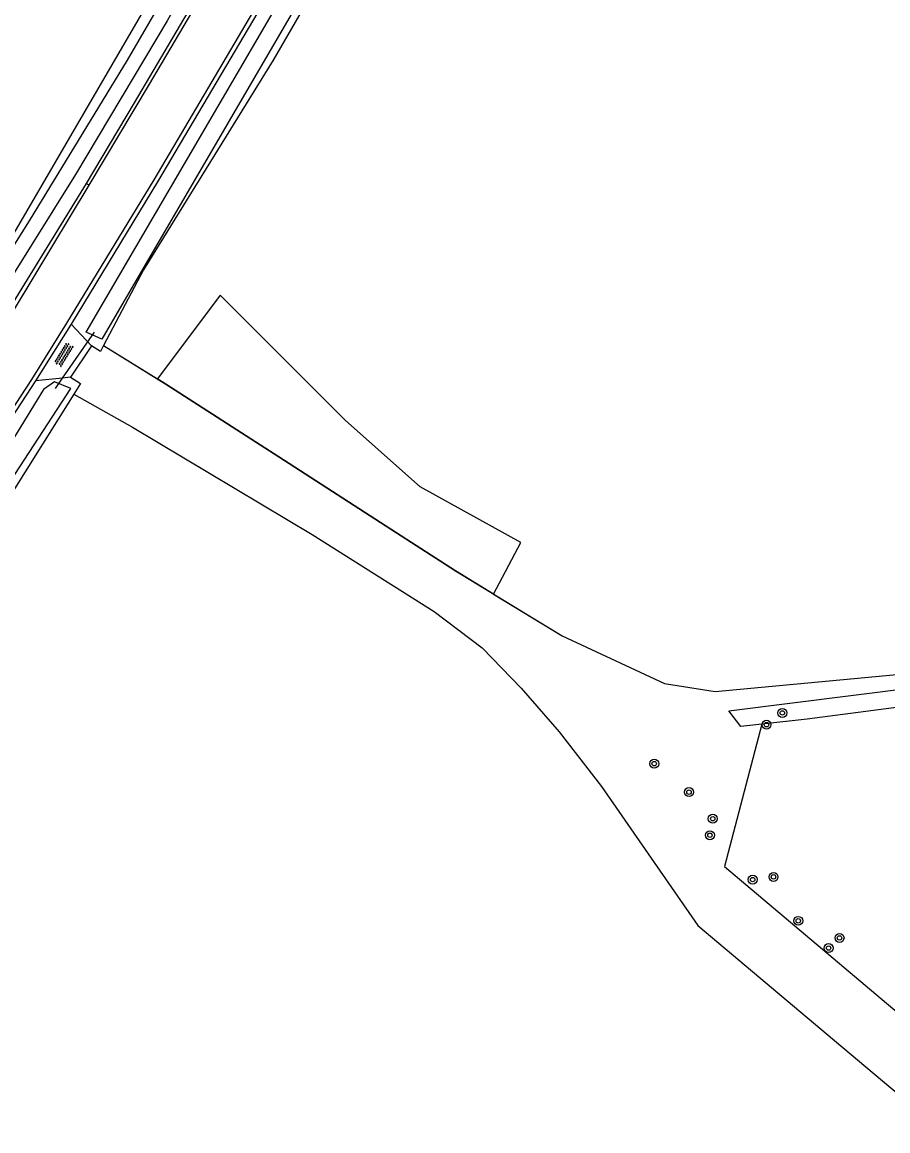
# Model space of a CAD drawing. Extents: x 133000 to 136000, y 400500 to 403500.
# Drawn here: x 135563.8 to 135641.2, y 401130.7 to 401229.8 of the extents above; entities that cross this region are included whole.
import ezdxf

# ---------------------------------------------------------------- set-up
doc = ezdxf.new("R2010")
doc.units = 0
for name, color, linetype in [('gg-afsc-draadraster', 7, 'Continuous'), ('gg-afsc-lijn draadraster', 7, 'Continuous'), ('gg-knt-bronhoudergrens', 7, 'Continuous'), ('gg-knt-onverhard', 7, 'Continuous'), ('gg-knt-verharding', 7, 'Continuous'), ('gg-kntw-bovenkant insteek waterloop', 7, 'Continuous'), ('gg-kntw-greppel-droge sloot', 7, 'Continuous'), ('gg-kwrk-duiker nz buis', 7, 'Continuous'), ('gt-grn-groengrens', 7, 'Continuous'), ('gt-grn-vlakafsluiter', 7, 'Continuous'), ('gt-symb-boom', 7, 'Continuous'), ('gt-symb-overige verharding', 7, 'Continuous')]:
    doc.layers.add(name, color=color, linetype=linetype)

# ---------------------------------------------------------------- blocks, each defined once
blk = doc.blocks.new('gt0-BOOM')
at = {"layer": 'gt-symb-boom'}
for radius in [0.4, 0.2]:
    blk.add_circle((0, 0), radius, dxfattribs=at)
blk = doc.blocks.new('gt0-OVH')
at = {"layer": 'gt-symb-overige verharding'}
for points in [[(-0.972, 0.298), (-0.967, 0.308), (-0.965, 0.319), (-0.966, 0.33), (-0.971, 0.34), (-0.978, 0.348), (-0.988, 0.353), (-0.999, 0.355), (-1.01, 0.354), (-1.02, 0.349), (-1.028, 0.342), (-1.033, 0.332), (-1.035, 0.321), (-1.034, 0.31), (-1.029, 0.3), (-1.022, 0.292), (-1.012, 0.287), (-1.001, 0.285), (-0.99, 0.286), (-0.98, 0.291)], [(-0.872, 0.106), (-0.867, 0.116), (-0.865, 0.126), (-0.866, 0.137), (-0.871, 0.147), (-0.878, 0.156), (-0.888, 0.161), (-0.899, 0.163), (-0.91, 0.162), (-0.92, 0.157), (-0.928, 0.15), (-0.933, 0.14), (-0.935, 0.129), (-0.934, 0.118), (-0.929, 0.108), (-0.922, 0.1), (-0.912, 0.095), (-0.901, 0.092), (-0.89, 0.094), (-0.88, 0.098)], [(-0.772, 0.298), (-0.767, 0.308), (-0.765, 0.319), (-0.766, 0.33), (-0.771, 0.34), (-0.778, 0.348), (-0.788, 0.353), (-0.799, 0.355), (-0.81, 0.354), (-0.82, 0.349), (-0.828, 0.342), (-0.833, 0.332), (-0.835, 0.321), (-0.834, 0.31), (-0.829, 0.3), (-0.822, 0.292), (-0.812, 0.287), (-0.801, 0.285), (-0.79, 0.286), (-0.78, 0.291)], [(-0.672, 0.106), (-0.667, 0.116), (-0.665, 0.126), (-0.666, 0.137), (-0.671, 0.147), (-0.678, 0.156), (-0.688, 0.161), (-0.699, 0.163), (-0.71, 0.162), (-0.72, 0.157), (-0.728, 0.15), (-0.733, 0.14), (-0.735, 0.129), (-0.734, 0.118), (-0.729, 0.108), (-0.722, 0.1), (-0.712, 0.095), (-0.701, 0.092), (-0.69, 0.094), (-0.68, 0.098)], [(-0.572, 0.298), (-0.567, 0.308), (-0.565, 0.319), (-0.566, 0.33), (-0.571, 0.34), (-0.578, 0.348), (-0.588, 0.353), (-0.599, 0.355), (-0.61, 0.354), (-0.62, 0.349), (-0.628, 0.342), (-0.633, 0.332), (-0.635, 0.321), (-0.634, 0.31), (-0.629, 0.3), (-0.622, 0.292), (-0.612, 0.287), (-0.601, 0.285), (-0.59, 0.286), (-0.58, 0.291)], [(-0.472, 0.106), (-0.467, 0.116), (-0.465, 0.126), (-0.466, 0.137), (-0.471, 0.147), (-0.478, 0.156), (-0.488, 0.161), (-0.499, 0.163), (-0.51, 0.162), (-0.52, 0.157), (-0.528, 0.15), (-0.533, 0.14), (-0.535, 0.129), (-0.534, 0.118), (-0.529, 0.108), (-0.522, 0.1), (-0.512, 0.095), (-0.501, 0.092), (-0.49, 0.094), (-0.48, 0.098)], [(-0.372, 0.298), (-0.367, 0.308), (-0.365, 0.319), (-0.366, 0.33), (-0.371, 0.34), (-0.378, 0.348), (-0.388, 0.353), (-0.399, 0.355), (-0.41, 0.354), (-0.42, 0.349), (-0.428, 0.342), (-0.433, 0.332), (-0.435, 0.321), (-0.434, 0.31), (-0.429, 0.3), (-0.422, 0.292), (-0.412, 0.287), (-0.401, 0.285), (-0.39, 0.286), (-0.38, 0.291)], [(-0.272, 0.106), (-0.267, 0.116), (-0.265, 0.126), (-0.266, 0.137), (-0.271, 0.147), (-0.278, 0.156), (-0.288, 0.161), (-0.299, 0.163), (-0.31, 0.162), (-0.32, 0.157), (-0.328, 0.15), (-0.333, 0.14), (-0.335, 0.129), (-0.334, 0.118), (-0.329, 0.108), (-0.322, 0.1), (-0.312, 0.095), (-0.301, 0.092), (-0.29, 0.094), (-0.28, 0.098)], [(-0.172, 0.298), (-0.167, 0.308), (-0.165, 0.319), (-0.166, 0.33), (-0.171, 0.34), (-0.178, 0.348), (-0.188, 0.353), (-0.199, 0.355), (-0.21, 0.354), (-0.22, 0.349), (-0.228, 0.342), (-0.233, 0.332), (-0.235, 0.321), (-0.234, 0.31), (-0.229, 0.3), (-0.222, 0.292), (-0.212, 0.287), (-0.201, 0.285), (-0.19, 0.286), (-0.18, 0.291)], [(-0.072, 0.106), (-0.067, 0.116), (-0.065, 0.126), (-0.066, 0.137), (-0.071, 0.147), (-0.078, 0.156), (-0.088, 0.161), (-0.099, 0.163), (-0.11, 0.162), (-0.12, 0.157), (-0.128, 0.15), (-0.133, 0.14), (-0.135, 0.129), (-0.134, 0.118), (-0.129, 0.108), (-0.122, 0.1), (-0.112, 0.095), (-0.101, 0.092), (-0.09, 0.094), (-0.08, 0.098)], [(0.028, 0.298), (0.033, 0.308), (0.035, 0.319), (0.034, 0.33), (0.029, 0.34), (0.022, 0.348), (0.012, 0.353), (0.001, 0.355), (-0.01, 0.354), (-0.02, 0.349), (-0.028, 0.342), (-0.033, 0.332), (-0.035, 0.321), (-0.034, 0.31), (-0.029, 0.3), (-0.022, 0.292), (-0.012, 0.287), (-0.001, 0.285), (0.01, 0.286), (0.02, 0.291)], [(0.128, 0.106), (0.133, 0.116), (0.135, 0.126), (0.134, 0.137), (0.129, 0.147), (0.122, 0.156), (0.112, 0.161), (0.101, 0.163), (0.09, 0.162), (0.08, 0.157), (0.072, 0.15), (0.067, 0.14), (0.065, 0.129), (0.066, 0.118), (0.071, 0.108), (0.078, 0.1), (0.088, 0.095), (0.099, 0.092), (0.11, 0.094), (0.12, 0.098)], [(0.228, 0.298), (0.233, 0.308), (0.235, 0.319), (0.234, 0.33), (0.229, 0.34), (0.222, 0.348), (0.212, 0.353), (0.201, 0.355), (0.19, 0.354), (0.18, 0.349), (0.172, 0.342), (0.167, 0.332), (0.165, 0.321), (0.166, 0.31), (0.171, 0.3), (0.178, 0.292), (0.188, 0.287), (0.199, 0.285), (0.21, 0.286), (0.22, 0.291)], [(0.328, 0.106), (0.333, 0.116), (0.335, 0.126), (0.334, 0.137), (0.329, 0.147), (0.322, 0.156), (0.312, 0.161), (0.301, 0.163), (0.29, 0.162), (0.28, 0.157), (0.272, 0.15), (0.267, 0.14), (0.265, 0.129), (0.266, 0.118), (0.271, 0.108), (0.278, 0.1), (0.288, 0.095), (0.299, 0.092), (0.31, 0.094), (0.32, 0.098)], [(0.428, 0.298), (0.433, 0.308), (0.435, 0.319), (0.434, 0.33), (0.429, 0.34), (0.422, 0.348), (0.412, 0.353), (0.401, 0.355), (0.39, 0.354), (0.38, 0.349), (0.372, 0.342), (0.367, 0.332), (0.365, 0.321), (0.366, 0.31), (0.371, 0.3), (0.378, 0.292), (0.388, 0.287), (0.399, 0.285), (0.41, 0.286), (0.42, 0.291)], [(0.528, 0.106), (0.533, 0.116), (0.535, 0.126), (0.534, 0.137), (0.529, 0.147), (0.522, 0.156), (0.512, 0.161), (0.501, 0.163), (0.49, 0.162), (0.48, 0.157), (0.472, 0.15), (0.467, 0.14), (0.465, 0.129), (0.466, 0.118), (0.471, 0.108), (0.478, 0.1), (0.488, 0.095), (0.499, 0.092), (0.51, 0.094), (0.52, 0.098)], [(0.628, 0.298), (0.633, 0.308), (0.635, 0.319), (0.634, 0.33), (0.629, 0.34), (0.622, 0.348), (0.612, 0.353), (0.601, 0.355), (0.59, 0.354), (0.58, 0.349), (0.572, 0.342), (0.567, 0.332), (0.565, 0.321), (0.566, 0.31), (0.571, 0.3), (0.578, 0.292), (0.588, 0.287), (0.599, 0.285), (0.61, 0.286), (0.62, 0.291)], [(0.728, 0.106), (0.733, 0.116), (0.735, 0.126), (0.734, 0.137), (0.729, 0.147), (0.722, 0.156), (0.712, 0.161), (0.701, 0.163), (0.69, 0.162), (0.68, 0.157), (0.672, 0.15), (0.667, 0.14), (0.665, 0.129), (0.666, 0.118), (0.671, 0.108), (0.678, 0.1), (0.688, 0.095), (0.699, 0.092), (0.71, 0.094), (0.72, 0.098)], [(0.828, 0.298), (0.833, 0.308), (0.835, 0.319), (0.834, 0.33), (0.829, 0.34), (0.822, 0.348), (0.812, 0.353), (0.801, 0.355), (0.79, 0.354), (0.78, 0.349), (0.772, 0.342), (0.767, 0.332), (0.765, 0.321), (0.766, 0.31), (0.771, 0.3), (0.778, 0.292), (0.788, 0.287), (0.799, 0.285), (0.81, 0.286), (0.82, 0.291)], [(0.928, 0.106), (0.933, 0.116), (0.935, 0.126), (0.934, 0.137), (0.929, 0.147), (0.922, 0.156), (0.912, 0.161), (0.901, 0.163), (0.89, 0.162), (0.88, 0.157), (0.872, 0.15), (0.867, 0.14), (0.865, 0.129), (0.866, 0.118), (0.871, 0.108), (0.878, 0.1), (0.888, 0.095), (0.899, 0.092), (0.91, 0.094), (0.92, 0.098)], [(1.028, 0.298), (1.033, 0.308), (1.035, 0.319), (1.034, 0.33), (1.029, 0.34), (1.022, 0.348), (1.012, 0.353), (1.001, 0.355), (0.99, 0.354), (0.98, 0.349), (0.972, 0.342), (0.967, 0.332), (0.965, 0.321), (0.966, 0.31), (0.971, 0.3), (0.978, 0.292), (0.988, 0.287), (0.999, 0.285), (1.01, 0.286), (1.02, 0.291)], [(-0.972, -0.142), (-0.967, -0.132), (-0.965, -0.121), (-0.966, -0.11), (-0.971, -0.1), (-0.978, -0.092), (-0.988, -0.087), (-0.999, -0.085), (-1.01, -0.086), (-1.02, -0.091), (-1.028, -0.098), (-1.033, -0.108), (-1.035, -0.119), (-1.034, -0.13), (-1.029, -0.14), (-1.022, -0.148), (-1.012, -0.153), (-1.001, -0.155), (-0.99, -0.154), (-0.98, -0.149)], [(-0.872, -0.334), (-0.867, -0.324), (-0.865, -0.314), (-0.866, -0.303), (-0.871, -0.293), (-0.878, -0.284), (-0.888, -0.279), (-0.899, -0.277), (-0.91, -0.278), (-0.92, -0.283), (-0.928, -0.29), (-0.933, -0.3), (-0.935, -0.311), (-0.934, -0.322), (-0.929, -0.332), (-0.922, -0.34), (-0.912, -0.345), (-0.901, -0.348), (-0.89, -0.346), (-0.88, -0.342)], [(-0.772, -0.142), (-0.767, -0.132), (-0.765, -0.121), (-0.766, -0.11), (-0.771, -0.1), (-0.778, -0.092), (-0.788, -0.087), (-0.799, -0.085), (-0.81, -0.086), (-0.82, -0.091), (-0.828, -0.098), (-0.833, -0.108), (-0.835, -0.119), (-0.834, -0.13), (-0.829, -0.14), (-0.822, -0.148), (-0.812, -0.153), (-0.801, -0.155), (-0.79, -0.154), (-0.78, -0.149)], [(-0.672, -0.334), (-0.667, -0.324), (-0.665, -0.314), (-0.666, -0.303), (-0.671, -0.293), (-0.678, -0.284), (-0.688, -0.279), (-0.699, -0.277), (-0.71, -0.278), (-0.72, -0.283), (-0.728, -0.29), (-0.733, -0.3), (-0.735, -0.311), (-0.734, -0.322), (-0.729, -0.332), (-0.722, -0.34), (-0.712, -0.345), (-0.701, -0.348), (-0.69, -0.346), (-0.68, -0.342)], [(-0.572, -0.142), (-0.567, -0.132), (-0.565, -0.121), (-0.566, -0.11), (-0.571, -0.1), (-0.578, -0.092), (-0.588, -0.087), (-0.599, -0.085), (-0.61, -0.086), (-0.62, -0.091), (-0.628, -0.098), (-0.633, -0.108), (-0.635, -0.119), (-0.634, -0.13), (-0.629, -0.14), (-0.622, -0.148), (-0.612, -0.153), (-0.601, -0.155), (-0.59, -0.154), (-0.58, -0.149)], [(-0.472, -0.334), (-0.467, -0.324), (-0.465, -0.314), (-0.466, -0.303), (-0.471, -0.293), (-0.478, -0.284), (-0.488, -0.279), (-0.499, -0.277), (-0.51, -0.278), (-0.52, -0.283), (-0.528, -0.29), (-0.533, -0.3), (-0.535, -0.311), (-0.534, -0.322), (-0.529, -0.332), (-0.522, -0.34), (-0.512, -0.345), (-0.501, -0.348), (-0.49, -0.346), (-0.48, -0.342)], [(-0.372, -0.142), (-0.367, -0.132), (-0.365, -0.121), (-0.366, -0.11), (-0.371, -0.1), (-0.378, -0.092), (-0.388, -0.087), (-0.399, -0.085), (-0.41, -0.086), (-0.42, -0.091), (-0.428, -0.098), (-0.433, -0.108), (-0.435, -0.119), (-0.434, -0.13), (-0.429, -0.14), (-0.422, -0.148), (-0.412, -0.153), (-0.401, -0.155), (-0.39, -0.154), (-0.38, -0.149)], [(-0.272, -0.334), (-0.267, -0.324), (-0.265, -0.314), (-0.266, -0.303), (-0.271, -0.293), (-0.278, -0.284), (-0.288, -0.279), (-0.299, -0.277), (-0.31, -0.278), (-0.32, -0.283), (-0.328, -0.29), (-0.333, -0.3), (-0.335, -0.311), (-0.334, -0.322), (-0.329, -0.332), (-0.322, -0.34), (-0.312, -0.345), (-0.301, -0.348), (-0.29, -0.346), (-0.28, -0.342)], [(-0.172, -0.142), (-0.167, -0.132), (-0.165, -0.121), (-0.166, -0.11), (-0.171, -0.1), (-0.178, -0.092), (-0.188, -0.087), (-0.199, -0.085), (-0.21, -0.086), (-0.22, -0.091), (-0.228, -0.098), (-0.233, -0.108), (-0.235, -0.119), (-0.234, -0.13), (-0.229, -0.14), (-0.222, -0.148), (-0.212, -0.153), (-0.201, -0.155), (-0.19, -0.154), (-0.18, -0.149)], [(-0.072, -0.334), (-0.067, -0.324), (-0.065, -0.314), (-0.066, -0.303), (-0.071, -0.293), (-0.078, -0.284), (-0.088, -0.279), (-0.099, -0.277), (-0.11, -0.278), (-0.12, -0.283), (-0.128, -0.29), (-0.133, -0.3), (-0.135, -0.311), (-0.134, -0.322), (-0.129, -0.332), (-0.122, -0.34), (-0.112, -0.345), (-0.101, -0.348), (-0.09, -0.346), (-0.08, -0.342)], [(0.028, -0.142), (0.033, -0.132), (0.035, -0.121), (0.034, -0.11), (0.029, -0.1), (0.022, -0.092), (0.012, -0.087), (0.001, -0.085), (-0.01, -0.086), (-0.02, -0.091), (-0.028, -0.098), (-0.033, -0.108), (-0.035, -0.119), (-0.034, -0.13), (-0.029, -0.14), (-0.022, -0.148), (-0.012, -0.153), (-0.001, -0.155), (0.01, -0.154), (0.02, -0.149)], [(0.128, -0.334), (0.133, -0.324), (0.135, -0.314), (0.134, -0.303), (0.129, -0.293), (0.122, -0.284), (0.112, -0.279), (0.101, -0.277), (0.09, -0.278), (0.08, -0.283), (0.072, -0.29), (0.067, -0.3), (0.065, -0.311), (0.066, -0.322), (0.071, -0.332), (0.078, -0.34), (0.088, -0.345), (0.099, -0.348), (0.11, -0.346), (0.12, -0.342)], [(0.228, -0.142), (0.233, -0.132), (0.235, -0.121), (0.234, -0.11), (0.229, -0.1), (0.222, -0.092), (0.212, -0.087), (0.201, -0.085), (0.19, -0.086), (0.18, -0.091), (0.172, -0.098), (0.167, -0.108), (0.165, -0.119), (0.166, -0.13), (0.171, -0.14), (0.178, -0.148), (0.188, -0.153), (0.199, -0.155), (0.21, -0.154), (0.22, -0.149)], [(0.328, -0.334), (0.333, -0.324), (0.335, -0.314), (0.334, -0.303), (0.329, -0.293), (0.322, -0.284), (0.312, -0.279), (0.301, -0.277), (0.29, -0.278), (0.28, -0.283), (0.272, -0.29), (0.267, -0.3), (0.265, -0.311), (0.266, -0.322), (0.271, -0.332), (0.278, -0.34), (0.288, -0.345), (0.299, -0.348), (0.31, -0.346), (0.32, -0.342)], [(0.428, -0.142), (0.433, -0.132), (0.435, -0.121), (0.434, -0.11), (0.429, -0.1), (0.422, -0.092), (0.412, -0.087), (0.401, -0.085), (0.39, -0.086), (0.38, -0.091), (0.372, -0.098), (0.367, -0.108), (0.365, -0.119), (0.366, -0.13), (0.371, -0.14), (0.378, -0.148), (0.388, -0.153), (0.399, -0.155), (0.41, -0.154), (0.42, -0.149)], [(0.528, -0.334), (0.533, -0.324), (0.535, -0.314), (0.534, -0.303), (0.529, -0.293), (0.522, -0.284), (0.512, -0.279), (0.501, -0.277), (0.49, -0.278), (0.48, -0.283), (0.472, -0.29), (0.467, -0.3), (0.465, -0.311), (0.466, -0.322), (0.471, -0.332), (0.478, -0.34), (0.488, -0.345), (0.499, -0.348), (0.51, -0.346), (0.52, -0.342)], [(0.628, -0.142), (0.633, -0.132), (0.635, -0.121), (0.634, -0.11), (0.629, -0.1), (0.622, -0.092), (0.612, -0.087), (0.601, -0.085), (0.59, -0.086), (0.58, -0.091), (0.572, -0.098), (0.567, -0.108), (0.565, -0.119), (0.566, -0.13), (0.571, -0.14), (0.578, -0.148), (0.588, -0.153), (0.599, -0.155), (0.61, -0.154), (0.62, -0.149)], [(0.728, -0.334), (0.733, -0.324), (0.735, -0.314), (0.734, -0.303), (0.729, -0.293), (0.722, -0.284), (0.712, -0.279), (0.701, -0.277), (0.69, -0.278), (0.68, -0.283), (0.672, -0.29), (0.667, -0.3), (0.665, -0.311), (0.666, -0.322), (0.671, -0.332), (0.678, -0.34), (0.688, -0.345), (0.699, -0.348), (0.71, -0.346), (0.72, -0.342)], [(0.828, -0.142), (0.833, -0.132), (0.835, -0.121), (0.834, -0.11), (0.829, -0.1), (0.822, -0.092), (0.812, -0.087), (0.801, -0.085), (0.79, -0.086), (0.78, -0.091), (0.772, -0.098), (0.767, -0.108), (0.765, -0.119), (0.766, -0.13), (0.771, -0.14), (0.778, -0.148), (0.788, -0.153), (0.799, -0.155), (0.81, -0.154), (0.82, -0.149)], [(0.928, -0.334), (0.933, -0.324), (0.935, -0.314), (0.934, -0.303), (0.929, -0.293), (0.922, -0.284), (0.912, -0.279), (0.901, -0.277), (0.89, -0.278), (0.88, -0.283), (0.872, -0.29), (0.867, -0.3), (0.865, -0.311), (0.866, -0.322), (0.871, -0.332), (0.878, -0.34), (0.888, -0.345), (0.899, -0.348), (0.91, -0.346), (0.92, -0.342)], [(1.028, -0.142), (1.033, -0.132), (1.035, -0.121), (1.034, -0.11), (1.029, -0.1), (1.022, -0.092), (1.012, -0.087), (1.001, -0.085), (0.99, -0.086), (0.98, -0.091), (0.972, -0.098), (0.967, -0.108), (0.965, -0.119), (0.966, -0.13), (0.971, -0.14), (0.978, -0.148), (0.988, -0.153), (0.999, -0.155), (1.01, -0.154), (1.02, -0.149)]]:
    blk.add_lwpolyline(points, close=True, dxfattribs=at)

msp = doc.modelspace()

# ---------------------------------------------------------------- linework, layer by layer
at = {"layer": 'gg-afsc-draadraster'}
msp.add_line((135571.085, 401200.913), (135575.91, 401197.937), dxfattribs=at)
for points in [[(135605.952, 401178.707), (135602.556, 401180.774), (135597.284, 401184.174), (135586.759, 401190.961), (135576.655, 401197.477), (135575.91, 401197.937)], [(135568.412, 401196.557), (135573.666, 401193.607), (135589.736, 401184.02), (135600.624, 401177.132), (135604.918, 401173.902), (135608.405, 401170.296), (135611.799, 401166.4), (135615.581, 401161.505), (135624.204, 401149.098), (135636.409, 401138.794), (135649.307, 401128.005), (135662.127, 401117.443), (135668.789, 401111.505), (135672.26, 401108.446), (135675.581, 401104.737), (135692.532, 401083.671), (135711.858, 401058.86), (135735.852, 401027.908)], [(135605.952, 401178.707), (135612.091, 401174.972), (135621.234, 401170.713), (135625.747, 401169.997), (135653.462, 401172.577), (135681.23, 401175.537), (135711.304, 401178.38)], [(135629.918, 401167.074), (135626.579, 401154.36), (135648.87, 401135.574), (135671.161, 401116.789)]]:
    msp.add_lwpolyline(points, dxfattribs=at)
at = {"layer": 'gg-afsc-lijn draadraster'}
for points in [[(135571.085, 401200.913), (135576.655, 401197.477), (135586.759, 401190.961), (135597.284, 401184.174), (135602.556, 401180.774), (135612.091, 401174.972), (135621.234, 401170.713), (135625.747, 401169.997), (135653.462, 401172.577), (135681.23, 401175.537), (135711.304, 401178.38)], [(135568.412, 401196.557), (135573.666, 401193.607), (135589.736, 401184.02), (135600.624, 401177.132), (135604.918, 401173.902), (135608.405, 401170.296), (135611.799, 401166.4), (135615.581, 401161.505), (135624.204, 401149.098), (135636.409, 401138.794), (135649.307, 401128.005), (135662.127, 401117.443), (135668.789, 401111.505), (135672.26, 401108.446), (135675.581, 401104.737), (135692.532, 401083.671), (135711.858, 401058.86), (135735.852, 401027.908)], [(135629.918, 401167.074), (135626.579, 401154.36), (135648.87, 401135.574), (135671.161, 401116.789)]]:
    msp.add_lwpolyline(points, dxfattribs=at)
at = {"layer": 'gg-knt-bronhoudergrens'}
for points in [[(135546.175, 401184.088), (135557.989, 401202.264), (135581.762, 401243.082), (135591.047, 401257.762), (135592.159, 401259.335), (135596.736, 401267.05), (135599.831, 401272.289), (135601.871, 401275.743), (135602.864, 401277.481), (135603.866, 401279.218), (135605.598, 401282.177), (135615.281, 401298.063)], [(135625.814, 401291.524), (135620.22, 401284.691), (135616.129, 401278.03), (135586.253, 401226.423), (135574.659, 401207.678), (135571.085, 401200.913)], [(135605.952, 401178.707), (135608.384, 401183.307), (135599.388, 401188.281), (135592.72, 401194.208), (135581.502, 401205.427), (135575.91, 401197.937)], [(135568.412, 401196.557), (135562.671, 401187.38), (135539.388, 401152.42), (135530.741, 401140.199)]]:
    msp.add_lwpolyline(points, dxfattribs=at)
at = {"layer": 'gg-knt-onverhard'}
for p, q in [((135568.174, 401202.819), (135570.012, 401200.886)), ((135570.012, 401200.886), (135568.141, 401198.077)), ((135567.423, 401198.007), (135564.999, 401197.771)), ((135568.141, 401198.077), (135567.423, 401198.007))]:
    msp.add_line(p, q, dxfattribs=at)
at = {"layer": 'gg-knt-verharding'}
for points in [[(135622.227, 401293.246), (135619.895, 401290.064), (135616.987, 401285.696), (135612.956, 401279.371), (135593.395, 401245.967), (135575.567, 401215.722), (135567.771, 401202.923), (135564.634, 401197.893), (135550.306, 401175.993), (135534.849, 401152.824), (135520.295, 401132.606), (135511.085, 401120.765), (135496.678, 401104.341), (135459.927, 401065.732), (135429.294, 401034.012)], [(135622.535, 401292.983), (135620.203, 401289.833), (135617.312, 401285.468), (135613.278, 401279.162), (135593.747, 401245.759), (135575.896, 401215.553), (135568.174, 401202.819)], [(135609.398, 401283.097), (135606.492, 401278.332), (135602.616, 401271.788), (135599.592, 401266.616), (135589.707, 401249.575), (135582.058, 401236.577), (135573.818, 401222.6), (135569.533, 401215.399)], [(135569.795, 401215.243), (135575.202, 401224.273), (135581.68, 401235.29), (135604.204, 401273.936)], [(135569.533, 401215.399), (135562.726, 401204.34), (135556.073, 401193.732), (135549.191, 401183.332), (135549.404, 401183.191)], [(135549.404, 401183.191), (135549.583, 401183.073), (135556.382, 401193.443), (135563.118, 401204.156), (135569.795, 401215.243)], [(135568.174, 401202.819), (135568.121, 401202.731), (135564.999, 401197.771)], [(135564.999, 401197.771), (135550.601, 401175.718), (135535.228, 401152.603), (135520.576, 401132.314), (135511.408, 401120.486), (135496.926, 401104.002), (135460.247, 401065.501), (135429.622, 401033.719)]]:
    msp.add_lwpolyline(points, dxfattribs=at)
at = {"layer": 'gg-kntw-bovenkant insteek waterloop'}
for points in [[(135514.99, 401122.176), (135516.256, 401121.284), (135522.436, 401128.888), (135528.34, 401138.083), (135535.662, 401148.619), (135543.811, 401160.208), (135554.464, 401176.061), (135568.154, 401197.071), (135566.696, 401197.682), (135565.72, 401196.981), (135553.301, 401176.763), (135527.672, 401138.844), (135521.012, 401129.768), (135514.99, 401122.176)], [(135742.404, 401184.231), (135737.147, 401181.889), (135733.264, 401180.227), (135729.626, 401179.048), (135722.824, 401177.452), (135716.917, 401176.784), (135707.687, 401176.217), (135696.591, 401175.114), (135685.721, 401174.293), (135633.967, 401167.533), (135629.918, 401167.074)], [(135629.918, 401167.074), (135628.055, 401166.863), (135626.974, 401168.273), (135681.257, 401175.105), (135700.11, 401177.212), (135711.465, 401178.167)]]:
    msp.add_lwpolyline(points, dxfattribs=at)
at = {"layer": 'gg-kntw-greppel-droge sloot'}
for points in [[(135570.933, 401201.484), (135569.531, 401202.12), (135591.922, 401240.481), (135615.3, 401280.191), (135618.567, 401285.431), (135621.819, 401290.148), (135625.197, 401293.739), (135626.07, 401292.947), (135623.275, 401288.855), (135619.897, 401284.493), (135616.582, 401279.386), (135593.27, 401239.822), (135570.933, 401201.484)], [(135546.601, 401184.31), (135548.142, 401186.891), (135555.171, 401197.304), (135564.458, 401212.062), (135573.22, 401226.424), (135581.794, 401241.203), (135582.828, 401240.713), (135576.769, 401229.924), (135568.579, 401216.21), (135558.85, 401200.668), (135549.603, 401186.214), (135546.601, 401184.31)]]:
    msp.add_lwpolyline(points, dxfattribs=at)
at = {"layer": 'gg-kwrk-duiker nz buis'}
for p, q in [((135567.423, 401198.007), (135570.265, 401202.106)), ((135566.78, 401197.08), (135567.423, 401198.007))]:
    msp.add_line(p, q, dxfattribs=at)
at = {"layer": 'gt-grn-groengrens'}
for p, q in [((135568.141, 401198.077), (135569.019, 401197.528)), ((135569.019, 401197.528), (135568.412, 401196.557))]:
    msp.add_line(p, q, dxfattribs=at)
msp.add_lwpolyline([(135571.085, 401200.913), (135570.804, 401200.38), (135570.012, 401200.886)], dxfattribs=at)
at = {"layer": 'gt-grn-vlakafsluiter'}
msp.add_line((135569.795, 401215.243), (135569.533, 401215.399), dxfattribs=at)

# ---------------------------------------------------------------- block references
at = {"layer": 'gt-symb-boom'}
for p in [(135631.761, 401168.081), (135630.345, 401167.034), (135620.309, 401163.546), (135623.422, 401161.006), (135625.541, 401158.626), (135625.287, 401157.151), (135630.972, 401153.428), (135629.111, 401153.187), (135633.182, 401149.503), (135636.873, 401147.975), (135635.895, 401147.067)]:
    msp.add_blockref('gt0-BOOM', p, dxfattribs=at)
at = {"layer": 'gt-symb-overige verharding', "rotation": -121.67131852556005}
msp.add_blockref('gt0-OVH', (135567.523, 401200.108), dxfattribs=at)

doc.saveas('drawing.dxf')
